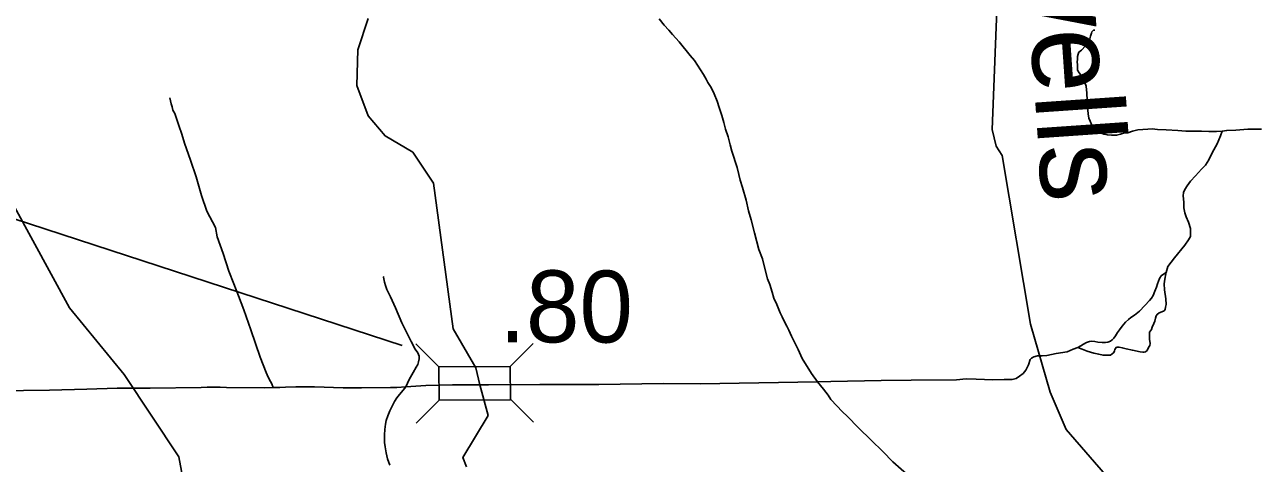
# Model space of a CAD drawing. Extents: x 2290615 to 2522933, y 819489 to 1012715.
# Drawn here: x 2312090 to 2320636, y 891809 to 894861 of the extents above; entities that cross this region are included whole.
import ezdxf

# ---------------------------------------------------------------- set-up
doc = ezdxf.new("R2010")
doc.units = 0
for name, color, linetype in [('Exist Hydrographic Creek Single Shore', 7, 'Continuous'), ('Exist Hydrographic Creek Single Shore Label', 7, 'Continuous'), ('Exist Hydrographic Misc Water Feature', 7, 'Continuous'), ('Exist Road Non-System Type 51', 7, 'Continuous'), ('Exist Road Secondary Mileage Hundredths English Label', 7, 'Continuous'), ('Exist Road Secondary Structure Standard Bridge CELL', 7, 'Continuous'), ('Exist Road Secondary Structure Standard Bridge Number Label', 7, 'Continuous'), ('Exist Road Secondary Type 41 Attributed', 7, 'Continuous'), ('Exist Road Secondary Type 51 Attributed', 7, 'Continuous')]:
    doc.layers.add(name, color=color, linetype=linetype)

msp = doc.modelspace()

# ---------------------------------------------------------------- linework, layer by layer
at = {"layer": 'Exist Hydrographic Creek Single Shore'}
for points in [[(2320956.6, 890658.2), (2320538.5, 890801.9), (2320270.5, 890941.9), (2320110.6, 891079.8), (2319941.6, 891345.2), (2319333.5, 892045.8), (2319222.5, 892303.7), (2319084.5, 892777.3), (2318888.5, 893950.8), (2318846.5, 894014.7), (2318819.6, 894131.9), (2318858.6, 895141), (2318833.5, 895166.3), (2318776.5, 895790.8), (2318742.5, 895907.5), (2318660.5, 896570.4), (2318521.4, 897129.3), (2318487.4, 897160.8)], [(2315163.5, 891786), (2315137.5, 891850.6), (2315313, 892142.2), (2315255.7, 892356.1), (2315228.3, 892474.8), (2315069.4, 892743.9), (2314933.4, 893759), (2314789.5, 893972.9), (2314596.3, 894086.5), (2314478.4, 894226.1), (2314401.3, 894436.3), (2314407.5, 894685.9), (2314479.5, 894902.3)]]:
    msp.add_lwpolyline(points, dxfattribs=at)
at = {"layer": 'Exist Hydrographic Misc Water Feature'}
msp.add_lwpolyline([(2313198.5, 891656.2), (2313163.4, 891855), (2312782.4, 892426.9), (2312402.3, 892890.4), (2312019.4, 893593.5)], dxfattribs=at)
at = {"layer": 'Exist Road Non-System Type 51'}
for points in [[(2320418, 894118.5), (2320378.5, 894116.5), (2320326.5, 894116.5), (2320274.4, 894118.5), (2320216.5, 894120.4), (2320166.4, 894120.4), (2320110.5, 894124.3), (2320029.5, 894128.1), (2319967.8, 894132), (2319931.2, 894135.8), (2319902.2, 894133.9), (2319867.5, 894132), (2319832.8, 894128.1), (2319794.2, 894118.5), (2319761.5, 894108.8), (2319738.3, 894106.9), (2319711.3, 894099.2), (2319684.3, 894091.5), (2319649.6, 894091.5), (2319620.7, 894093.4), (2319595.6, 894099.2), (2319572.5, 894106.9), (2319553.2, 894116.5), (2319537.8, 894128.1), (2319526.2, 894141.6), (2319512.7, 894160.9), (2319501.1, 894187.9), (2319491.5, 894209.2), (2319485.7, 894240), (2319481.9, 894288.3), (2319478, 894382.8), (2319472.2, 894433), (2319456.8, 894477.3), (2319441.4, 894502.4), (2319424, 894525.6), (2319412.4, 894542.9), (2319412.4, 894558.4), (2319412.4, 894581.5), (2319410.5, 894600.8), (2319412.4, 894618.2), (2319412.4, 894639.4), (2319416.3, 894654.8), (2319422.1, 894668.3), (2319439.4, 894683.8), (2319468.4, 894712.7), (2319489.6, 894732), (2319495.4, 894743.6), (2319495.4, 894753.2), (2319499.2, 894770.6), (2319503.1, 894780.2), (2319508.9, 894801.5), (2319512.7, 894809.2), (2319524.3, 894822.7), (2319532, 894822.7)], [(2313098.9, 894351.6), (2313110.1, 894308.7), (2313115.7, 894288.1), (2313121.2, 894265.4), (2313134.3, 894241.5), (2313141.8, 894221), (2313162.3, 894159.4), (2313182.8, 894099.7), (2313201.5, 894035.4), (2313244.4, 893916.9), (2313283.5, 893801.2), (2313320.8, 893672.5), (2313356.2, 893564.3), (2313417.8, 893448.8), (2313428.9, 893385.2), (2313470, 893269.5), (2313511, 893146.4), (2313544.5, 893056.8), (2313578.1, 892974.8), (2313613.5, 892877.7), (2313662, 892737.8), (2313729.1, 892547.5), (2313769.9, 892441.7), (2313784.7, 892409.1), (2313800, 892378), (2313806.1, 892367.3), (2313811.2, 892356.6), (2313818.3, 892338.2)], [(2319414.3, 892615.6), (2319443.9, 892603.9), (2319478.7, 892589.8), (2319526.2, 892576.9), (2319559.6, 892567.9), (2319590.5, 892561.5), (2319618.8, 892562.8), (2319640.6, 892562.8), (2319652.2, 892570.5), (2319662.5, 892578.2), (2319667.6, 892584.6), (2319670.2, 892592.4), (2319671.5, 892601.4), (2319675.3, 892609.1), (2319680.5, 892615.5), (2319688.2, 892618.1), (2319701, 892618.1), (2319722.9, 892612.9), (2319751.2, 892605.2), (2319793.6, 892596.2), (2319848.9, 892584.6), (2319866.9, 892583.4), (2319875.9, 892583.4), (2319884.9, 892584.6), (2319896.4, 892594.9), (2319906.7, 892614.2), (2319914.4, 892629.7), (2319918.3, 892642.5), (2319913.2, 892673.4), (2319911.9, 892695.3), (2319911.9, 892708.1), (2319913.2, 892722.3), (2319927.3, 892740.3), (2319932.4, 892755.7), (2319944, 892781.4), (2319949.2, 892798.2), (2319954.3, 892820), (2319959.4, 892835.5), (2319965.9, 892845.7), (2319980, 892856), (2319999.3, 892863.8), (2320014.7, 892870.2), (2320021.1, 892879.2), (2320025, 892894.6), (2320028.9, 892913.9), (2320026.3, 892953.8), (2320017.3, 893015.5), (2320014.7, 893058), (2320018.6, 893091.4), (2320025.8, 893128.6), (2320027.6, 893136.4), (2320041.1, 893178.9), (2320086.4, 893239.4), (2320157.5, 893326.2), (2320183.8, 893364.1), (2320197.3, 893387.2), (2320197.3, 893410.4), (2320197.3, 893443.2), (2320183.8, 893485.6), (2320168.3, 893524.2), (2320158.7, 893551.2), (2320151, 893586), (2320151, 893626.5), (2320147.1, 893668.9), (2320149.1, 893692.1), (2320158.7, 893713.3), (2320174.1, 893738.4), (2320197.3, 893771.2), (2320232, 893807.8), (2320274.4, 893854.1), (2320301.4, 893883.1), (2320326.5, 893919.7), (2320349.6, 893968), (2320384.3, 894031.6), (2320407.4, 894087.6), (2320418, 894118.5)], [(2320418, 894118.5), (2320449.9, 894124.3), (2320513.5, 894127.2), (2320597.4, 894132.9), (2320692.8, 894132.9)], [(2320027.6, 893136.4), (2320009.6, 893126.1), (2319994.1, 893113.3), (2319981.3, 893095.3), (2319974.9, 893077.3), (2319968.4, 893058), (2319962, 893034.8), (2319950.4, 893006.5), (2319938.9, 892976.9), (2319927.3, 892957.6), (2319913.2, 892942.2), (2319881, 892907.5), (2319842.5, 892867.6), (2319809, 892840.6), (2319783.3, 892823.9), (2319766.6, 892811), (2319744.8, 892791.7), (2319721.6, 892763.4), (2319703.6, 892739), (2319689.5, 892718.4), (2319675.3, 892696.5), (2319665.1, 892681.1), (2319652.2, 892668.2), (2319640.6, 892659.2), (2319622.6, 892651.5), (2319607.2, 892649), (2319584.1, 892649), (2319553.2, 892652.8), (2319532.6, 892656.7), (2319512.1, 892659.2), (2319495.4, 892658), (2319474.8, 892649), (2319454.2, 892638.7), (2319434.9, 892627.1), (2319414.3, 892615.6)], [(2313818.3, 892338.2), (2313865.2, 892337.2), (2313904.5, 892338.7), (2313976.3, 892340.8), (2314040, 892342.8), (2314105.7, 892340.8), (2314305.4, 892335), (2314371.4, 892335.7), (2314433.5, 892334.2), (2314635.3, 892336.5), (2314677.3, 892336.8), (2314740.1, 892341.3), (2314764, 892391.8), (2314792, 892440.3), (2314812.5, 892477.6), (2314823.7, 892498.1), (2314829.2, 892514.9), (2314833, 892537.3), (2314833, 892555.9), (2314823.7, 892578.3), (2314805, 892602.6), (2314778.9, 892656.7), (2314745.3, 892722), (2314713.6, 892787.3), (2314668.9, 892889.9), (2314635.3, 892966.4), (2314609.2, 893018.6), (2314599.9, 893046.6), (2314592.4, 893069), (2314588.7, 893093.2), (2314585, 893104.4), (2314586.9, 893110)], [(2317603.4, 892375.5), (2317697.8, 892379), (2318046.2, 892385.2), (2318254.4, 892387.3), (2318569.7, 892389.3), (2318637.8, 892397.6), (2318707.8, 892395.5), (2318823.3, 892391.4), (2318901.6, 892393.5), (2318957.3, 892393.5), (2318986.1, 892399.6), (2319008.8, 892416.1), (2319033.5, 892434.7), (2319052.1, 892457.4), (2319070.6, 892494.5), (2319083, 892531.6), (2319091.2, 892539.9), (2319107.7, 892550.2), (2319134.5, 892558.4), (2319165.4, 892558.4), (2319198.4, 892560.5), (2319264.4, 892572.9), (2319340.7, 892585.3), (2319381.9, 892603.8), (2319414.3, 892615.6)], [(2313818.3, 892338.2), (2313760.1, 892335.6), (2313494.9, 892338), (2313449.8, 892338.8), (2313359.5, 892338.8), (2313316.8, 892336.4), (2312963.6, 892332.1), (2312733.5, 892332.1), (2312522.5, 892325.7), (2312263.7, 892319.3), (2312081.5, 892316.1), (2311777.9, 892309.7), (2311535.2, 892316), (2311494.5, 892313.2)]]:
    msp.add_lwpolyline(points, dxfattribs=at)
at = {"layer": 'Exist Road Secondary Structure Standard Bridge CELL'}
for p, q in [((2314810.4, 892640.3), (2314971.2, 892481)), ((2315466.9, 892482.3), (2315626.2, 892643.1)), ((2314813, 892088.6), (2314972.3, 892249.4)), ((2315468, 892255.9), (2315628.8, 892096.6))]:
    msp.add_line(p, q, dxfattribs=at)
msp.add_lwpolyline([(2314971.2, 892481), (2315466.9, 892483.4), (2315468, 892251.8), (2314972.3, 892249.4)], close=True, dxfattribs=at)
at = {"layer": 'Exist Road Secondary Structure Standard Bridge Number Label'}
msp.add_line((2314714.8, 892628.4), (2311113.9, 893804.9), dxfattribs=at)
at = {"layer": 'Exist Road Secondary Type 41 Attributed'}
for points in [[(2317603.4, 892375.5), (2316788.3, 892361.5), (2316529.8, 892364), (2316082.1, 892357.6), (2315673.5, 892358.8), (2315315.7, 892356.6), (2315159.5, 892356.6)], [(2315159.5, 892356.6), (2315065.5, 892356.6), (2314879.3, 892350.7), (2314740.1, 892341.3), (2314721.7, 892318.6), (2314698, 892289.1), (2314679.3, 892264.4), (2314662.6, 892238.8), (2314645.8, 892207.3), (2314630.1, 892175.7), (2314615.3, 892140.2), (2314604.5, 892108.7), (2314599.5, 892081.1), (2314594.6, 892045.6), (2314591.6, 892008.6), (2314591.6, 891986.5), (2314593.6, 891953.9), (2314597.4, 891923.7), (2314605.3, 891881.8), (2314613.3, 891842.1), (2314630.1, 891797.7)]]:
    msp.add_lwpolyline(points, dxfattribs=at)
at = {"layer": 'Exist Road Secondary Type 51 Attributed'}
for points in [[(2316503.1, 894899.5), (2316537.5, 894855.9), (2316569.9, 894822.2), (2316596.1, 894792.7), (2316642.6, 894741.2), (2316719.4, 894645.1), (2316749.6, 894610.2), (2316769.7, 894578.3), (2316811.9, 894513.1), (2316829.3, 894481), (2316842.1, 894458.1), (2316864.1, 894423.2), (2316885.2, 894378.3), (2316905.3, 894328.8), (2316920.9, 894283.9), (2316938.3, 894228), (2316952, 894179.4), (2316964, 894133.6), (2316982.7, 894078.9), (2316996.5, 894024.9), (2317008.8, 893981.4), (2317044.6, 893865.9), (2317057.4, 893817.4), (2317065.6, 893778.9), (2317081.2, 893727.5), (2317107.8, 893638.6), (2317125.2, 893564.4), (2317143.5, 893502), (2317165.5, 893413.1), (2317196.7, 893296.7), (2317220.5, 893232.5), (2317235.1, 893173.9), (2317257.1, 893093.2), (2317272.7, 893052.9), (2317288.3, 892999.7), (2317301.1, 892957.6), (2317321.2, 892913.6), (2317344.2, 892856.7), (2317357.9, 892829.2), (2317374.4, 892793.5), (2317390, 892764.1), (2317404.6, 892735.7), (2317423.9, 892694.5), (2317447.7, 892642.2), (2317468.7, 892601), (2317498.1, 892538.7), (2317562.2, 892434.2), (2317603.4, 892375.5)], [(2317603.4, 892375.5), (2317644.9, 892325.4), (2317677.9, 892284.1), (2317697.1, 892253.9), (2317776.8, 892168.6), (2317811.2, 892137), (2317889.1, 892055.5), (2317977.5, 891970.7), (2318057.2, 891890.9), (2318128.6, 891820.8), (2318186.3, 891769.9), (2318271.5, 891694.3), (2318338.9, 891632.4), (2318378.7, 891589.8), (2318439.2, 891537.5), (2318580.7, 891412.4), (2318712.7, 891294.2), (2318804.7, 891210.3), (2318872.1, 891149.8), (2318933.9, 891096.2), (2319005.4, 891032.9), (2319083.2, 890953.2)]]:
    msp.add_lwpolyline(points, dxfattribs=at)

# ---------------------------------------------------------------- texts
at = {"layer": 'Exist Hydrographic Creek Single Shore Label'}
msp.add_text('Powells', height=600, rotation=273.93902, dxfattribs=at).set_placement((2318976.8, 896374.3))
at = {"layer": 'Exist Road Secondary Mileage Hundredths English Label'}
msp.add_text('.80', height=500, rotation=359.82082, dxfattribs=at).set_placement((2315390.1, 892652.1))

doc.saveas('drawing.dxf')
